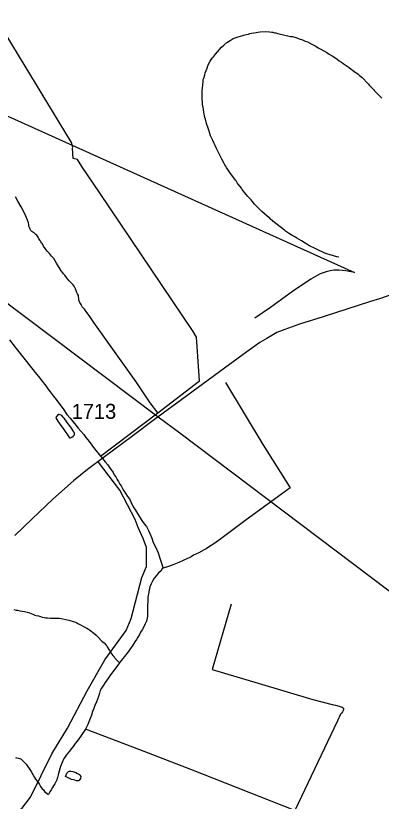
# Model space of a CAD drawing. Extents: x 2260773 to 2342389, y 552869 to 618546.
# Drawn here: x 2326911 to 2329965, y 585022 to 591578 of the extents above; entities that cross this region are included whole.
import ezdxf

# ---------------------------------------------------------------- set-up
doc = ezdxf.new("R2010")
doc.units = 0
for name, color, linetype in [('Exist Hydrographic Creek Single Shore', 7, 'Continuous'), ('Exist Hydrographic Misc Water Feature', 7, 'Continuous'), ('Exist Railroad Mainline', 7, 'Continuous'), ('Exist Railroad Siding', 7, 'Continuous'), ('Exist Road Secondary Type 51 Attributed', 7, 'Continuous'), ('Exist Road Secondary Type 51 Number Label', 7, 'Continuous'), ('Exist Utilities Electrical Transmission Line', 7, 'Continuous')]:
    doc.layers.add(name, color=color, linetype=linetype)

msp = doc.modelspace()

# ---------------------------------------------------------------- linework, layer by layer
at = {"layer": 'Exist Hydrographic Creek Single Shore'}
msp.add_lwpolyline([(2326926.5, 584914.1), (2327033.4, 585056.2), (2327212.4, 585417.9), (2327343.4, 585633.2), (2327506.4, 585945), (2327654.5, 586203.6), (2327834.5, 586447.2), (2327875.5, 586547.3), (2327963.5, 586888.8), (2328003.5, 586982.4), (2328002.4, 587139.8), (2327976.4, 587214.3), (2327933.5, 587307.7), (2327907.5, 587372.3), (2327780.4, 587619.8), (2327602.4, 587852.2)], dxfattribs=at)
at = {"layer": 'Exist Hydrographic Misc Water Feature'}
msp.add_line((2327620.2, 587901.8), (2328098.4, 588265), dxfattribs=at)
for points in [[(2328098.4, 588265), (2328445.1, 588530.3), (2328421, 588896.1), (2328392.4, 588941.7), (2327610.4, 590102.8), (2327462.1, 590321), (2327427.5, 590378.5), (2327389.7, 590386.3), (2327386.5, 590473.9), (2327388.9, 590478), (2327376.2, 590520.1), (2326686.2, 591651.9), (2327839, 593211.7)], [(2328807.5, 591413), (2328813.8, 591414.9), (2328835.8, 591421.4), (2328855.5, 591425.3), (2328865.5, 591429.4), (2328879.4, 591431.8), (2328919.2, 591438), (2328933.2, 591440.3), (2328953.5, 591444.6), (2328997.1, 591446.9), (2329029.7, 591443.3), (2329049.4, 591441.5), (2329059.3, 591439.6), (2329073.6, 591435.8), (2329083.5, 591434), (2329101.5, 591430), (2329205.7, 591405.4), (2329223.7, 591403.5), (2329241.8, 591399.6), (2329259.8, 591393.6), (2329279.9, 591386.2), (2329306, 591376.2), (2329328.1, 591366.7), (2329348, 591358.9), (2329368.1, 591348.9), (2329390.2, 591337.1), (2329416.5, 591323.4), (2329438.6, 591310), (2329460.8, 591298.1), (2329484.8, 591284.3), (2329509, 591270.6), (2329529.3, 591257), (2329553.2, 591243.2), (2329575.6, 591229.3), (2329595.3, 591215.4), (2329613.9, 591201.7), (2329632, 591190), (2329645.9, 591180.2), (2329661.9, 591168.5), (2329680.4, 591156.4), (2329696.2, 591144.7), (2329712.6, 591132.9), (2329722.6, 591126.9), (2329738.6, 591113.2), (2329752.6, 591103.3), (2329770.8, 591089.6), (2329782.7, 591079.8), (2329801, 591064), (2329853.6, 591008.2), (2329865.7, 590996.7), (2329898.1, 590961), (2329908.4, 590950.9), (2329924.6, 590933.1), (2329950.8, 590909.7), (2329968.7, 590889.6)], [(2329609.2, 589562.4), (2329593.4, 589566.4), (2329509.2, 589591.3), (2329493.2, 589597.3), (2329482.7, 589601.3), (2329444.8, 589618.8), (2329428.8, 589626.5), (2329416.5, 589632.4), (2329394.7, 589644.2), (2329382.4, 589650.1), (2329366.2, 589657.8), (2329328.3, 589679.3), (2329298, 589699.3), (2329278.3, 589710.8), (2329260, 589720.8), (2329247.7, 589728.8), (2329237.5, 589736.4), (2329225.8, 589742.2), (2329211.2, 589750), (2329197.3, 589757.8), (2329189.3, 589763.9), (2329165.3, 589779.7), (2329155.4, 589787.6), (2329095, 589834.9), (2329082.7, 589842.8), (2329058.7, 589864.3), (2329052.3, 589870.5), (2329042.3, 589878.1), (2329032.4, 589888.1), (2329010.3, 589906), (2328967.4, 589945.3), (2328953.7, 589959.1), (2328945.3, 589967.3), (2328925.2, 589986.9), (2328917.2, 589995), (2328906.7, 590006.7), (2328886.4, 590030.4), (2328878.4, 590040.6), (2328870.2, 590050.3), (2328848.3, 590072.3), (2328838.4, 590083.9), (2328822.2, 590103.8), (2328813.6, 590113.6), (2328803.6, 590127.7), (2328797.6, 590137.5), (2328785.3, 590153.5), (2328769.1, 590173), (2328760.9, 590183.2), (2328750.9, 590198.9), (2328747, 590206.7), (2328700.4, 590268.5), (2328671.9, 590312.1), (2328666, 590322), (2328657.4, 590333.8), (2328651.4, 590344), (2328633, 590379.7), (2328628.9, 590387.5), (2328612.9, 590419.2), (2328587.9, 590471.2), (2328575.8, 590494.9), (2328567.6, 590512.7), (2328557.5, 590536.6), (2328551, 590548.5), (2328539.1, 590576.7), (2328526.8, 590614.2), (2328518.3, 590640.2), (2328505.8, 590678.2), (2328495.2, 590713.8), (2328491.1, 590729.9), (2328481, 590773.6), (2328476.5, 590813.5), (2328472.4, 590831.6), (2328472.4, 590841.8), (2328469.3, 590895.8), (2328469.5, 590909.5), (2328468.9, 590931.5), (2328468.9, 590951.4), (2328470.8, 590973.4), (2328475.9, 591029.4), (2328477.7, 591045.8), (2328481.4, 591057.8), (2328489.6, 591085.8), (2328493.1, 591101.8), (2328501.1, 591119.7), (2328508.7, 591140), (2328516.7, 591159.9), (2328524.3, 591179.9), (2328534.1, 591198.3), (2328544.2, 591212.2), (2328554.2, 591226.5), (2328561.8, 591236.3), (2328579.5, 591258.4), (2328630.9, 591315.1), (2328648.6, 591331.1), (2328674.4, 591353.5), (2328702.5, 591371.6), (2328727.7, 591388.1), (2328744.1, 591394.2), (2328767.9, 591402.4), (2328807.5, 591413)], [(2328098.4, 588265), (2328035.2, 588348.3), (2327915.7, 588522.8), (2327720.7, 588794.7), (2327562.2, 589018.8), (2327530, 589068.3), (2327515.4, 589086.3), (2327503.8, 589101.8), (2327485.3, 589129.8), (2327467, 589149.5), (2327462.9, 589155.4), (2327460.5, 589159.4), (2327456.8, 589167.7), (2327446.7, 589183.4), (2327442.4, 589191.3), (2327437.9, 589205.4), (2327438.1, 589219.2), (2327435.9, 589231.3), (2327434, 589243.3), (2327427.5, 589257.2), (2327419.9, 589275), (2327415.2, 589283), (2327409.4, 589298.9), (2327405.1, 589308.9), (2327399, 589320.8), (2327390.8, 589332.9), (2327378.7, 589344.5), (2327366.6, 589356.4), (2327356.9, 589366.4), (2327344.6, 589382.1), (2327334.2, 589394.2), (2327320.2, 589412.1), (2327310, 589423.8), (2327303.8, 589433.6), (2327291.7, 589449.6), (2327251.1, 589512.9), (2327228.6, 589550.8), (2327210.5, 589572.6), (2327192.1, 589592.4), (2327174, 589614.1), (2327157.8, 589634), (2327143.7, 589656), (2327133.4, 589673.8), (2327127.5, 589681.6), (2327121.3, 589689.8), (2327115.2, 589701.7), (2327105.1, 589715.3), (2327099, 589729.3), (2327092.6, 589737.1), (2327086.7, 589745.3), (2327078.7, 589753), (2327066.2, 589765), (2327054.3, 589772.9), (2327046.3, 589778.5), (2327038.3, 589786.6), (2327030.3, 589796.8), (2327028, 589804.4), (2327026.2, 589810.4), (2327021.7, 589822.4), (2327019.6, 589832.4), (2327017.6, 589848.6), (2327009.2, 589872.5), (2326995, 589904.3), (2326978.8, 589942), (2326956.3, 589983.5), (2326927.8, 590031.2), (2326909.1, 590065.2)], [(2326858.2, 588873.3), (2326915.3, 588801.9), (2326937, 588774.2), (2327085.2, 588587.7), (2327101.6, 588567.8), (2327161.9, 588488.6), (2327180.4, 588464.7), (2327198.8, 588439.2), (2327224.9, 588405.3), (2327249.3, 588375.7), (2327312.2, 588288.4), (2327338.7, 588250.8), (2327364.9, 588219.2), (2327387.5, 588191.1), (2327413.9, 588161.6), (2327433.8, 588135.8), (2327454.3, 588110), (2327478.5, 588082.1), (2327496.8, 588058.7), (2327513, 588038.8), (2327533.3, 588013), (2327561.4, 587975.1), (2327620.2, 587901.8)], [(2328663.5, 588516.9), (2328974.2, 587998.5), (2329204.5, 587637.1)], [(2327360.6, 588055.2), (2327368.6, 588055.2), (2327378.5, 588061), (2327391, 588069.3), (2327402.5, 588079.3), (2327402.3, 588091.5), (2327396.5, 588105.4), (2327385.8, 588123.2), (2327375.8, 588137.3), (2327361.9, 588154.8), (2327349.6, 588172.9), (2327335.4, 588192.8), (2327314.9, 588220.7), (2327306.9, 588228.3), (2327296.6, 588240.4), (2327282.5, 588248.2), (2327274.9, 588250.2), (2327268.8, 588249.9), (2327262.6, 588245.9), (2327256.9, 588239.9), (2327250.9, 588233.9), (2327244.8, 588225.5), (2327247.4, 588215.8), (2327267.5, 588186), (2327287.6, 588158.3), (2327307.9, 588132.5), (2327360.6, 588055.2)], [(2327620.2, 587901.8), (2327626.6, 587894), (2327656.7, 587856.1), (2327678.9, 587830.5)], [(2327678.9, 587830.5), (2327699.6, 587798.6), (2327709.6, 587784.9), (2327723.6, 587765), (2327733.8, 587747.2), (2327746.3, 587729.6), (2327758.2, 587707.5), (2327770.7, 587689.8), (2327780.8, 587669.6), (2327792.7, 587654), (2327803.1, 587632.2), (2327813, 587612), (2327831.6, 587588.5), (2327845.8, 587566.5), (2327859.9, 587546.6), (2327872.2, 587520.8), (2327892.9, 587479.1), (2327911.2, 587451.3), (2327927.4, 587423.7), (2327945.2, 587395.8), (2327964.1, 587365.8), (2327984.2, 587338.1), (2328002.2, 587314.3), (2328020.9, 587280.6), (2328032.8, 587252.5), (2328047.6, 587219), (2328060.1, 587181.1), (2328082.4, 587139.2), (2328100.7, 587095.5), (2328115, 587049.6), (2328142.5, 586967.4), (2328138.2, 586966.2)], [(2329204.5, 587637.1), (2329142.9, 587594.4), (2328825.5, 587363.1), (2328625.2, 587213.2), (2328565.7, 587170.3), (2328522.2, 587144), (2328500.3, 587129.8), (2328486.2, 587121.4), (2328440.4, 587095), (2328421, 587087), (2328396.8, 587074.9), (2328375.2, 587062.3), (2328359, 587054.2), (2328345.1, 587048.2), (2328273.5, 587015.6), (2328231.7, 586997.1), (2328188.2, 586980.6), (2328142.5, 586967.4), (2328138.2, 586966.2)], [(2328138.2, 586966.2), (2328122.6, 586943.8), (2328104.6, 586927.4), (2328086.7, 586905.4), (2328068.7, 586883.4), (2328053.3, 586859.3), (2328041.4, 586837.2), (2328032, 586813), (2328026.4, 586784.7), (2328020.5, 586754.7), (2328014.7, 586724.8), (2328012.1, 586622.6), (2328010.4, 586596.9), (2328010.4, 586568.9), (2328008.8, 586548.9), (2328003.1, 586524.6), (2327993, 586502.6), (2327981.3, 586478.4), (2327967.6, 586452.5), (2327954, 586432.2), (2327944.2, 586414.2), (2327930.5, 586392), (2327919, 586371.8), (2327906.7, 586351.8), (2327889.3, 586325.6), (2327849.7, 586269.1), (2327820.4, 586230.9), (2327790.8, 586196.4), (2327776.9, 586176.6)], [(2328710.9, 586666.3), (2328550.7, 586123), (2328936, 586007.1), (2329393.1, 585870.1), (2329553.5, 585829.9), (2329582, 585824.3), (2329613.7, 585816.3), (2329637.5, 585806.6), (2329645.9, 585800.9), (2329648, 585797), (2329647.8, 585788.9), (2329646.5, 585781), (2329642, 585774.7), (2329640.2, 585768.9), (2329632.6, 585758.7), (2329624.6, 585748.6), (2329599, 585692.4), (2329241.8, 584944.9), (2328374.4, 585287.4), (2327982.8, 585437.2), (2327655.3, 585561.5), (2327492.7, 585623.7)], [(2326896.4, 586622.6), (2326914.2, 586617.1), (2326924.5, 586617.2), (2326944.4, 586611.3), (2326964.5, 586609.5), (2326982.9, 586605.5), (2327006.5, 586599.9), (2327024.8, 586594.3), (2327038.7, 586588.2), (2327052.6, 586582.4), (2327070.7, 586576.5), (2327082.8, 586572.7), (2327100.8, 586569.1), (2327119.1, 586563.1), (2327132.8, 586559.4), (2327147.2, 586555.6), (2327163, 586553.7), (2327175.5, 586551.8), (2327201.5, 586549.9), (2327221, 586550.2), (2327236.8, 586550.7), (2327250.9, 586550.6), (2327272.7, 586548.9), (2327289.3, 586546.8), (2327305.3, 586545.2), (2327353.4, 586533.5), (2327391, 586522.2), (2327413.5, 586516.4), (2327429.7, 586506.6), (2327504, 586467.5), (2327518.1, 586457.7), (2327525.9, 586451.6), (2327562, 586425.9), (2327580.2, 586410.2), (2327603, 586388.5), (2327624.9, 586364.5), (2327630.7, 586358.8), (2327640.9, 586348.7), (2327648.9, 586343.1), (2327663.3, 586327.1), (2327671.3, 586319.1), (2327675.6, 586311.1), (2327687.7, 586289.4), (2327693.6, 586281.6), (2327705.9, 586261.5), (2327722.3, 586240), (2327726.2, 586235.8), (2327732.2, 586228), (2327734.2, 586224), (2327738.5, 586220.1), (2327742.2, 586214.3), (2327746.3, 586208), (2327776.9, 586176.6)], [(2327776.9, 586176.6), (2327731.6, 586114.1), (2327702, 586077.6), (2327686.2, 586053.6), (2327672.7, 586033.3), (2327658.8, 586013.1), (2327643.2, 585991.1), (2327627.4, 585965.1), (2327617.6, 585946.7), (2327610, 585924.7), (2327602, 585896.8), (2327594, 585874.9), (2327584.5, 585850.7), (2327572.6, 585822.5), (2327563, 585796.4), (2327553.2, 585772.3), (2327543.5, 585740.1), (2327533.7, 585714), (2327522.2, 585686.1), (2327512.6, 585664.1), (2327492.7, 585623.7)], [(2327492.7, 585623.7), (2327483.2, 585607.7), (2327469.3, 585587.4), (2327445.7, 585555.3), (2327437.7, 585543.1), (2327424, 585524.9), (2327408, 585503), (2327390.4, 585478.5), (2327374.8, 585458.6), (2327359, 585440.2), (2327345.2, 585424.1), (2327333.6, 585408), (2327323.5, 585394), (2327313.7, 585378.1), (2327284.3, 585311.5), (2327278.8, 585293.7), (2327272.5, 585273.6), (2327265.5, 585243.4), (2327259.5, 585221.6), (2327253.8, 585201.4), (2327245.6, 585183.2), (2327236.2, 585167.1), (2327226.3, 585151.2), (2327218.3, 585137), (2327206.4, 585118.9), (2327196.6, 585100.9), (2327184.9, 585078.7)], [(2326907.7, 585387.3), (2326917.7, 585385.8), (2326933.5, 585381.8), (2326946, 585377.9), (2326956.1, 585373.9), (2326976.2, 585354.3), (2326998.5, 585330.6), (2327010.4, 585314.7), (2327022.7, 585294.9), (2327038.7, 585271), (2327053.3, 585245.4), (2327067.4, 585221.3), (2327077.4, 585207.6), (2327089.8, 585189.5), (2327099.8, 585175.9), (2327108.2, 585161.6), (2327118.3, 585146), (2327132.4, 585126), (2327142.7, 585116.3), (2327150.9, 585104.1), (2327184.9, 585078.7)], [(2327327.4, 585230), (2327331.3, 585244), (2327337.2, 585256.1), (2327345, 585264.3), (2327352.8, 585270.4), (2327360.6, 585274.5), (2327372.7, 585272.7), (2327388.5, 585270.7), (2327412.9, 585261), (2327427.1, 585255.2), (2327439, 585249.4), (2327443.1, 585245.5), (2327447.2, 585239.6), (2327453.5, 585229.3), (2327451.7, 585213.4), (2327447.4, 585203.5), (2327441.4, 585195.4), (2327435.7, 585191.4), (2327419.9, 585193), (2327403.5, 585197.1), (2327393.4, 585201.1), (2327377.4, 585204.7), (2327361.4, 585212.3), (2327349.6, 585218.2), (2327327.4, 585230)]]:
    msp.add_lwpolyline(points, dxfattribs=at)
at = {"layer": 'Exist Railroad Mainline'}
msp.add_line((2326352, 590962.4), (2329740.6, 589435.7), dxfattribs=at)
at = {"layer": 'Exist Railroad Siding'}
msp.add_lwpolyline([(2329740.6, 589435.7), (2329668.4, 589449), (2329612.4, 589454.3), (2329568.4, 589453.9), (2329536.6, 589449.5), (2329504.7, 589441.2), (2329452.8, 589422.7), (2329375.4, 589379.7), (2329222.5, 589276.1), (2329038, 589144.3), (2328907.2, 589055)], dxfattribs=at)
at = {"layer": 'Exist Road Secondary Type 51 Attributed'}
msp.add_lwpolyline([(2330069.4, 589258.2), (2329949, 589216.3), (2329875.8, 589191.9), (2329477.9, 589066.2), (2329280.8, 589003.3), (2329158.6, 588959.7), (2329090.6, 588933.5), (2329008.6, 588884.6), (2328951, 588849.7), (2328840.2, 588773.7), (2328653.5, 588637.5), (2328299.3, 588375.6), (2328102, 588231.7), (2328080.3, 588215.9), (2327877.9, 588064), (2327651.1, 587896.4), (2327509.8, 587789.9), (2327394.6, 587695.6), (2327220.1, 587543.7), (2327049.2, 587379.6), (2326903.5, 587239.1)], dxfattribs=at)
at = {"layer": 'Exist Utilities Electrical Transmission Line'}
msp.add_line((2324953.3, 590595.5), (2328102, 588231.7), dxfattribs=at)
msp.add_lwpolyline([(2328102, 588231.7), (2328281.7, 588096.7), (2332777.8, 584704.8), (2333672.1, 584028.3)], dxfattribs=at)

# ---------------------------------------------------------------- texts
at = {"layer": 'Exist Road Secondary Type 51 Number Label'}
msp.add_text('1713', height=125, dxfattribs=at).set_placement((2327378.4, 588213.8))

doc.saveas('drawing.dxf')
